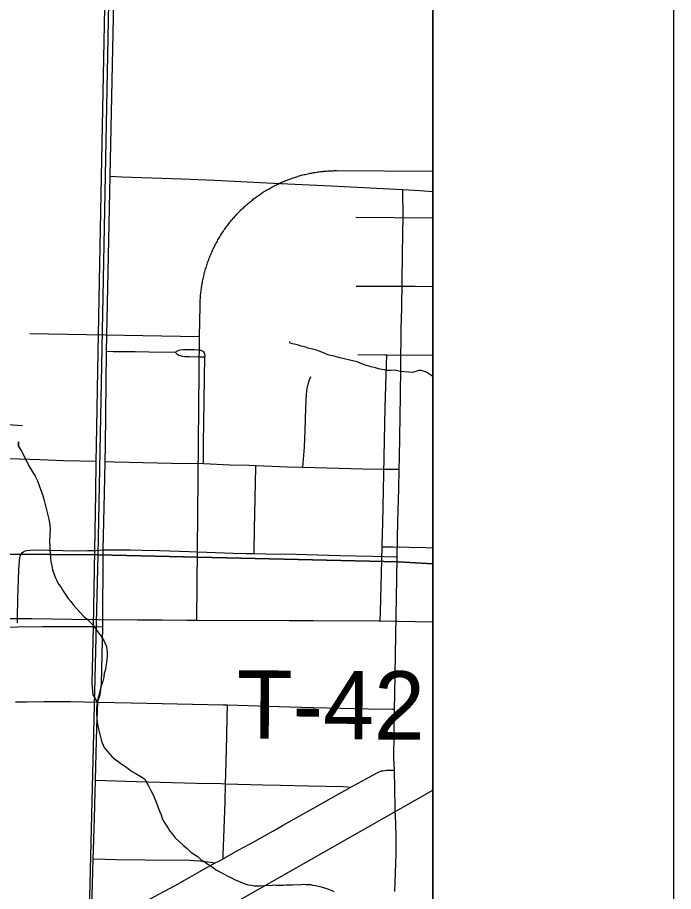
# Model space of a CAD drawing. Extents: x 2.4 to 73.1, y 4.5 to 25.6.
# Drawn here: x 48.5861 to 48.8585, y 22.9328 to 23.2958 of the extents above; entities that cross this region are included whole.
import ezdxf

# ---------------------------------------------------------------- set-up
doc = ezdxf.new("R2010")
doc.units = 0
for name, color, linetype in [('GM_X_City_Street', 7, 'Continuous'), ('GM_X_County_Road', 7, 'Continuous'), ('GM_X_Interchange_Ramps', 7, 'Continuous'), ('GM_X_Minor_River', 7, 'Continuous'), ('GM_X_Rail_Line', 7, 'Continuous'), ('GM_X_Section', 7, 'Continuous'), ('GM_X_State_Route', 7, 'Continuous'), ('GM_X_Township_Road', 7, 'Continuous'), ('GM_X_Township_Road_Text', 7, 'Continuous'), ('GM_X_US_Shield', 7, 'Continuous'), ('SH_Cut_Line', 7, 'Continuous'), ('SH_Data', 7, 'Continuous')]:
    doc.layers.add(name, color=color, linetype=linetype)

msp = doc.modelspace()

# ---------------------------------------------------------------- linework, layer by layer
at = {"layer": 'GM_X_City_Street'}
for p, q in [((48.72667, 23.21286), (48.75853, 23.21263)), ((48.59119, 23.16458), (48.66167, 23.16331))]:
    msp.add_line(p, q, dxfattribs=at)
for points in [[(48.62458, 23.22987), (48.62941, 23.22968), (48.65431, 23.22875), (48.66796, 23.22822), (48.69249, 23.22707), (48.7164, 23.22591), (48.72974, 23.22516), (48.74616, 23.22442)], [(48.66058, 23.04555), (48.66167, 23.16331), (48.66194, 23.17589), (48.66195, 23.17642), (48.66196, 23.17694), (48.66198, 23.17747), (48.662, 23.17799), (48.66203, 23.17851), (48.66206, 23.17904), (48.6621, 23.17956), (48.66214, 23.18008), (48.66219, 23.1806), (48.66224, 23.18113), (48.6623, 23.18165), (48.66235, 23.18217), (48.66242, 23.18269), (48.66249, 23.18321), (48.66257, 23.18373), (48.66265, 23.18425), (48.66273, 23.18476), (48.66282, 23.18528), (48.66291, 23.1858), (48.66301, 23.18631), (48.66312, 23.18682), (48.66323, 23.18734), (48.66334, 23.18785), (48.66346, 23.18836), (48.66358, 23.18887), (48.66371, 23.18938), (48.66384, 23.18988), (48.66398, 23.19039), (48.66412, 23.19089), (48.66426, 23.1914), (48.66441, 23.1919), (48.66457, 23.1924), (48.66473, 23.1929), (48.66489, 23.1934), (48.66506, 23.1939), (48.66523, 23.19439), (48.66541, 23.19488), (48.66559, 23.19537), (48.66578, 23.19586), (48.66597, 23.19635), (48.66617, 23.19684), (48.66637, 23.19732), (48.66658, 23.1978), (48.66678, 23.19829), (48.667, 23.19876), (48.66722, 23.19924), (48.66744, 23.19971), (48.66767, 23.20019), (48.6679, 23.20066), (48.66813, 23.20113), (48.66838, 23.20159), (48.66862, 23.20206), (48.66887, 23.20252), (48.66912, 23.20298), (48.66938, 23.20343), (48.66964, 23.20389), (48.6699, 23.20434), (48.67017, 23.20479), (48.67045, 23.20524), (48.67072, 23.20568), (48.67101, 23.20612), (48.67129, 23.20656), (48.67158, 23.207), (48.67188, 23.20743), (48.67217, 23.20787), (48.67248, 23.2083), (48.67278, 23.20872), (48.67309, 23.20914), (48.67341, 23.20956), (48.67372, 23.20998), (48.67404, 23.2104), (48.67437, 23.21081), (48.6747, 23.21122), (48.67503, 23.21162), (48.67537, 23.21202), (48.67571, 23.21242), (48.67605, 23.21282), (48.6764, 23.21321), (48.67675, 23.2136), (48.6771, 23.21398), (48.67746, 23.21437), (48.67782, 23.21475), (48.67819, 23.21512), (48.67856, 23.2155), (48.67893, 23.21587), (48.6793, 23.21623), (48.67968, 23.2166), (48.68006, 23.21695), (48.68045, 23.21731), (48.68084, 23.21766), (48.68123, 23.21801), (48.68162, 23.21836), (48.68202, 23.2187), (48.68242, 23.21903), (48.68283, 23.21937), (48.68324, 23.2197), (48.68365, 23.22002), (48.68406, 23.22035), (48.68447, 23.22067), (48.68489, 23.22098), (48.68531, 23.22129), (48.68574, 23.2216), (48.68617, 23.2219), (48.6866, 23.2222), (48.68703, 23.2225), (48.68747, 23.22279), (48.6879, 23.22307), (48.68835, 23.22336), (48.68879, 23.22364), (48.68924, 23.22391), (48.68969, 23.22418), (48.69014, 23.22445), (48.69059, 23.22471), (48.69105, 23.22497), (48.69151, 23.22522), (48.69197, 23.22547), (48.69243, 23.22572), (48.69289, 23.22596), (48.69336, 23.2262), (48.69383, 23.22643), (48.69431, 23.22666), (48.69478, 23.22688), (48.69526, 23.2271), (48.69573, 23.22732), (48.69621, 23.22753), (48.69669, 23.22774), (48.69718, 23.22794), (48.69766, 23.22813), (48.69815, 23.22833), (48.69864, 23.22851), (48.69913, 23.2287), (48.69962, 23.22888), (48.70012, 23.22906), (48.70062, 23.22922), (48.70111, 23.22939), (48.70161, 23.22955), (48.70211, 23.22971), (48.70261, 23.22986), (48.70312, 23.23001), (48.70362, 23.23015), (48.70413, 23.23029), (48.70463, 23.23042), (48.70514, 23.23055), (48.70565, 23.23067), (48.70616, 23.2308), (48.70667, 23.23091), (48.70718, 23.23102), (48.7077, 23.23112), (48.70821, 23.23122), (48.70873, 23.23132), (48.70924, 23.23141), (48.70976, 23.2315), (48.71028, 23.23158), (48.7108, 23.23166), (48.71132, 23.23173), (48.71184, 23.2318), (48.71236, 23.23186), (48.71288, 23.23191), (48.7134, 23.23197), (48.71392, 23.23202), (48.71444, 23.23206), (48.71497, 23.2321), (48.71549, 23.23213), (48.71601, 23.23216), (48.71654, 23.23218), (48.71706, 23.2322), (48.71758, 23.23222), (48.71811, 23.23222), (48.71863, 23.23223), (48.75853, 23.23201)], [(48.74281, 22.93274), (48.74331, 22.94827), (48.74341, 22.95539), (48.74322, 22.96127), (48.74296, 22.96656), (48.74282, 22.97619), (48.74268, 22.9824), (48.74264, 22.98323), (48.74241, 22.98798), (48.74249, 22.99888), (48.74271, 23.00846), (48.74285, 23.01473), (48.74323, 23.03929), (48.74353, 23.05484), (48.74378, 23.07132), (48.74379, 23.07177), (48.74412, 23.08655), (48.74443, 23.09991), (48.74459, 23.10818), (48.74469, 23.11297), (48.74511, 23.13877), (48.74526, 23.15027), (48.74551, 23.16644), (48.74576, 23.17514), (48.74595, 23.19751), (48.74622, 23.21368), (48.74616, 23.22323), (48.74616, 23.22442)], [(48.74616, 23.22442), (48.75323, 23.22395), (48.75853, 23.22358)], [(48.72673, 23.18425), (48.72704, 23.18426), (48.73264, 23.18429), (48.74384, 23.18427), (48.7513, 23.1842), (48.75853, 23.18415)], [(48.62314, 23.15717), (48.62595, 23.15714), (48.63499, 23.15703), (48.64067, 23.15689), (48.65161, 23.15676)], [(48.65161, 23.15676), (48.65252, 23.1573), (48.65373, 23.15772), (48.65497, 23.15787), (48.65639, 23.15797), (48.65826, 23.15791), (48.65966, 23.15786), (48.66119, 23.15782), (48.66208, 23.15771), (48.66238, 23.15759), (48.66281, 23.15741), (48.66313, 23.15718), (48.66337, 23.15697), (48.66361, 23.15658), (48.66376, 23.1561), (48.66389, 23.15492)], [(48.65161, 23.15676), (48.65246, 23.15603), (48.65316, 23.15555), (48.65365, 23.1554), (48.65455, 23.15518), (48.65567, 23.15507), (48.65755, 23.15497), (48.66203, 23.1549), (48.66389, 23.15492)], [(48.66335, 23.11053), (48.66335, 23.11121), (48.66338, 23.11963), (48.66356, 23.12707), (48.66385, 23.14631), (48.66389, 23.15492)], [(48.72745, 23.15589), (48.73864, 23.15572), (48.73949, 23.15571), (48.75853, 23.1556)], [(48.73674, 23.04517), (48.73683, 23.04882), (48.73752, 23.07591), (48.73754, 23.07707), (48.73782, 23.08576), (48.73887, 23.13388), (48.73939, 23.15189), (48.73949, 23.15571)], [(48.70468, 23.10905), (48.70531, 23.11733), (48.70564, 23.12423), (48.70581, 23.13358), (48.70613, 23.13949), (48.70622, 23.14036), (48.7063, 23.14123), (48.70652, 23.14225), (48.7068, 23.14349), (48.70728, 23.14495), (48.70755, 23.14579), (48.70794, 23.14669)], [(48.55821, 23.12761), (48.57587, 23.12698), (48.58207, 23.12671), (48.58826, 23.12638)], [(48.55792, 23.11342), (48.56072, 23.11333), (48.57807, 23.11276), (48.59537, 23.11219), (48.6053, 23.11185), (48.61886, 23.11147)], [(48.62259, 23.11137), (48.62615, 23.11129), (48.63255, 23.11117), (48.65013, 23.11074), (48.66335, 23.11053), (48.67429, 23.11008), (48.68236, 23.10983), (48.68513, 23.10972), (48.69818, 23.10923), (48.70468, 23.10905), (48.72952, 23.10833), (48.73853, 23.10822), (48.74304, 23.10819), (48.74459, 23.10818)], [(48.6844, 23.07316), (48.68442, 23.07377), (48.68459, 23.08326), (48.68512, 23.10903), (48.68513, 23.10972)], [(48.58612, 23.0444), (48.58616, 23.04643), (48.5862, 23.04869), (48.58619, 23.04962), (48.58623, 23.05117), (48.5863, 23.05378), (48.58631, 23.05433), (48.58632, 23.05497), (48.58639, 23.05803), (48.58673, 23.06638), (48.5869, 23.07016), (48.5871, 23.07137), (48.58728, 23.07211), (48.58757, 23.07276), (48.58815, 23.0736)], [(48.58815, 23.0736), (48.58883, 23.07407), (48.58936, 23.07426), (48.59001, 23.07441), (48.59139, 23.07461), (48.59313, 23.07473), (48.59952, 23.07456), (48.60498, 23.07441), (48.61124, 23.07429), (48.61516, 23.07439), (48.61821, 23.07448), (48.61871, 23.07449), (48.62171, 23.07467)], [(48.62171, 23.07467), (48.6278, 23.07475), (48.62961, 23.07471), (48.63291, 23.07464), (48.63795, 23.07453), (48.64509, 23.07438), (48.65743, 23.07397), (48.67564, 23.07332), (48.68122, 23.0732), (48.6844, 23.07316), (48.6893, 23.07311), (48.70171, 23.07286), (48.72004, 23.07236), (48.7337, 23.07201), (48.74318, 23.07178), (48.74379, 23.07177)], [(48.73752, 23.07591), (48.74142, 23.07591), (48.74204, 23.07592), (48.75572, 23.07561), (48.75853, 23.07556)], [(48.49136, 23.04255), (48.49372, 23.04257), (48.49525, 23.04259), (48.50767, 23.04246), (48.51949, 23.04248), (48.52309, 23.04246), (48.53036, 23.04243), (48.54746, 23.04231), (48.55474, 23.04235), (48.5602, 23.04238), (48.56578, 23.04238), (48.57292, 23.0425), (48.58607, 23.04271), (48.59653, 23.04288), (48.60585, 23.04288), (48.613, 23.04289), (48.61772, 23.04283), (48.62161, 23.04278)], [(48.61929, 23.01148), (48.62653, 23.0113), (48.63343, 23.01113), (48.6716, 23.01031), (48.6734, 23.01026), (48.69911, 23.00947), (48.70905, 23.00921), (48.73174, 23.00866), (48.74179, 23.00848), (48.74271, 23.00846)], [(48.67148, 22.9464), (48.67153, 22.9479), (48.67195, 22.95886), (48.67234, 22.97), (48.67255, 22.97755), (48.67267, 22.9817), (48.67309, 22.99698), (48.67325, 23.00576), (48.67339, 23.00971), (48.6734, 23.01026)], [(48.64092, 22.92959), (48.65157, 22.93525), (48.66481, 22.94275), (48.66825, 22.94463), (48.66997, 22.94558), (48.67148, 22.9464), (48.67189, 22.94663), (48.67811, 22.95007), (48.68426, 22.95348), (48.69209, 22.95788), (48.69639, 22.96028), (48.70527, 22.96538), (48.70902, 22.96743), (48.7195, 22.97334), (48.72458, 22.97617), (48.73057, 22.97951), (48.73549, 22.98209), (48.73659, 22.98261), (48.73727, 22.98285), (48.73783, 22.98297), (48.7393, 22.98313), (48.74194, 22.98321), (48.74264, 22.98323)], [(48.61838, 22.97896), (48.62279, 22.97883), (48.63556, 22.97849), (48.66043, 22.97782), (48.67067, 22.97761), (48.67255, 22.97755), (48.68801, 22.97704), (48.6954, 22.97689), (48.70689, 22.97666), (48.72137, 22.97634), (48.72315, 22.97626), (48.72458, 22.97617)], [(48.61743, 22.94639), (48.62247, 22.94622), (48.62681, 22.94608), (48.63917, 22.94592), (48.65757, 22.94573), (48.65943, 22.9457), (48.66188, 22.94553), (48.66626, 22.94503), (48.66825, 22.94463)]]:
    msp.add_lwpolyline(points, dxfattribs=at)
at = {"layer": 'GM_X_County_Road'}
msp.add_lwpolyline([(48.65786, 21.51034), (48.65786, 21.5503), (48.75853, 21.54843), (48.75853, 21.83895), (48.74416, 21.83914), (48.74483, 21.87823), (48.75853, 21.87817), (48.75853, 23.57007), (48.70672, 23.57247), (48.70885, 23.6977), (48.75584, 23.69577), (48.75853, 23.81559)], dxfattribs=at)
at = {"layer": 'GM_X_Interchange_Ramps'}
msp.add_lwpolyline([(48.75853, 22.75302), (48.75853, 24.55607)], dxfattribs=at)
at = {"layer": 'GM_X_Minor_River'}
for points in [[(48.71035, 23.15764), (48.70865, 23.15807), (48.70676, 23.1585), (48.70582, 23.15891), (48.70469, 23.15913), (48.70375, 23.15935), (48.70281, 23.15976), (48.70168, 23.15998), (48.70035, 23.16021), (48.69942, 23.16062), (48.69923, 23.16081), (48.69924, 23.16119)], [(48.75853, 23.14664), (48.75734, 23.14754), (48.75604, 23.14834), (48.75472, 23.14895), (48.75378, 23.14917), (48.75264, 23.1492), (48.75149, 23.14885), (48.74996, 23.14833), (48.74864, 23.14855), (48.74674, 23.14861), (48.74503, 23.14885), (48.7439, 23.14907), (48.74277, 23.14929), (48.74125, 23.14915), (48.73954, 23.1492), (48.73859, 23.14941), (48.73746, 23.14963), (48.73614, 23.14986), (48.73482, 23.15028), (48.73293, 23.15072), (48.73105, 23.15134), (48.72917, 23.15197), (48.72711, 23.15278), (48.72409, 23.15344), (48.72183, 23.15408), (48.71994, 23.15451), (48.71805, 23.15495), (48.71674, 23.15536), (48.7156, 23.15559), (48.71466, 23.1558), (48.71354, 23.15641), (48.71185, 23.15703), (48.71035, 23.15764)], [(48.58662, 23.11953), (48.58657, 23.11764), (48.58662, 23.11953), (48.58657, 23.11764), (48.58785, 23.1157), (48.58894, 23.11359), (48.59002, 23.11128), (48.59111, 23.10917), (48.59239, 23.10705), (48.59348, 23.10531), (48.59438, 23.10339), (48.59509, 23.10147), (48.59581, 23.09955), (48.59652, 23.09764), (48.59722, 23.09515), (48.59808, 23.0919), (48.5986, 23.08961), (48.59911, 23.0875), (48.59945, 23.08598), (48.59961, 23.08464), (48.59977, 23.0835), (48.59975, 23.08255), (48.59953, 23.08142), (48.5995, 23.08028), (48.59947, 23.07895), (48.59956, 23.07496), (48.5997, 23.07306), (48.59985, 23.07135), (48.6, 23.06982), (48.60034, 23.0681), (48.60067, 23.06639), (48.6012, 23.06485), (48.60174, 23.06332), (48.60246, 23.06197), (48.60318, 23.06044), (48.6041, 23.05927), (48.60519, 23.05735), (48.6063, 23.0558), (48.60721, 23.05445), (48.60832, 23.05328), (48.60942, 23.05173), (48.61071, 23.05018), (48.61219, 23.04862), (48.61367, 23.04707), (48.61516, 23.0457), (48.61646, 23.04453), (48.61757, 23.04336), (48.61849, 23.04201), (48.61941, 23.04085), (48.62032, 23.03949), (48.62124, 23.03814), (48.62197, 23.03698), (48.62251, 23.03583), (48.62304, 23.03449), (48.62321, 23.03334), (48.62336, 23.03201), (48.62332, 23.03049), (48.62329, 23.02916), (48.62307, 23.02784), (48.62284, 23.02633), (48.62262, 23.025), (48.62219, 23.0233), (48.62197, 23.02179), (48.62154, 23.02009), (48.62114, 23.01896), (48.62073, 23.01783), (48.62051, 23.01651), (48.62008, 23.01481), (48.61966, 23.0133), (48.61924, 23.01142), (48.61899, 23.00895), (48.61893, 23.00668), (48.61906, 23.00439), (48.61939, 23.0023), (48.61972, 23.0002), (48.6211, 22.99485), (48.62164, 22.9935), (48.62218, 22.99254), (48.62347, 22.99099), (48.6244, 22.99002), (48.62532, 22.98885), (48.62644, 22.98787), (48.62774, 22.98689), (48.62905, 22.98591), (48.63054, 22.98492), (48.63203, 22.98393), (48.63352, 22.98276), (48.63521, 22.98177), (48.63671, 22.98097), (48.63802, 22.98018), (48.63895, 22.97939), (48.63968, 22.97823), (48.64059, 22.97669), (48.64149, 22.97477), (48.64258, 22.97265), (48.64347, 22.97054), (48.64419, 22.96881), (48.64472, 22.96728), (48.64526, 22.96594), (48.6458, 22.9646), (48.64614, 22.96307)], [(48.64614, 22.96307), (48.64705, 22.96153), (48.64815, 22.95998), (48.64888, 22.95882), (48.64942, 22.95786), (48.65035, 22.9567), (48.65164, 22.95514), (48.65331, 22.95358), (48.65498, 22.95202), (48.65665, 22.95065), (48.65813, 22.94909), (48.65963, 22.9481), (48.66112, 22.94712), (48.66242, 22.94594), (48.66411, 22.94495), (48.66523, 22.94416), (48.66635, 22.94338), (48.66746, 22.94259), (48.66877, 22.94161), (48.67046, 22.9408), (48.67196, 22.94001), (48.67346, 22.93921), (48.67496, 22.93841), (48.67627, 22.93781), (48.6806, 22.93599), (48.68191, 22.93558), (48.68324, 22.93535), (48.68437, 22.93513), (48.68551, 22.9351), (48.68684, 22.93507), (48.68836, 22.93522), (48.6897, 22.93538), (48.69121, 22.93534), (48.69255, 22.9355), (48.6935, 22.93547), (48.69445, 22.93545), (48.6954, 22.93542), (48.69653, 22.93539), (48.69768, 22.93556), (48.69882, 22.93553), (48.70033, 22.93549), (48.70186, 22.93564), (48.70319, 22.93561), (48.70452, 22.93576), (48.70585, 22.93573), (48.70775, 22.93568), (48.70869, 22.93547), (48.70983, 22.93525), (48.71171, 22.93482), (48.71266, 22.93461), (48.71398, 22.93419), (48.7153, 22.93378), (48.71661, 22.93318), (48.71755, 22.93277)]]:
    msp.add_lwpolyline(points, dxfattribs=at)
at = {"layer": 'GM_X_Rail_Line'}
msp.add_lwpolyline([(48.58668, 22.87714), (48.75853, 22.97489)], dxfattribs=at)
at = {"layer": 'GM_X_Section'}
for points in [[(48.12804, 23.57663), (48.62925, 23.57407), (48.61956, 23.07268), (48.11463, 23.07626)], [(48.11463, 23.07626), (48.61956, 23.07268), (48.60701, 22.56073), (48.10409, 22.56863)]]:
    msp.add_lwpolyline(points, close=True, dxfattribs=at)
at = {"layer": 'GM_X_State_Route'}
for points in [[(48.61897, 23.11797), (48.61964, 23.15698), (48.62108, 23.22967), (48.62335, 23.34918), (48.62468, 23.41218), (48.62485, 23.42685), (48.62493, 23.43175), (48.62509, 23.43973), (48.62541, 23.45774)], [(48.62267, 23.11784), (48.62314, 23.15717), (48.62458, 23.22987), (48.62625, 23.30946)], [(48.61863, 23.0983), (48.61886, 23.11147), (48.61897, 23.11797)], [(48.62228, 23.0983), (48.62259, 23.11137), (48.62267, 23.11784)], [(48.61929, 23.01148), (48.61761, 23.01443), (48.61717, 23.01914), (48.61772, 23.04283), (48.61821, 23.07448), (48.61863, 23.0983)], [(48.61929, 23.01148), (48.62051, 23.01449), (48.62106, 23.0191), (48.62161, 23.04278), (48.62171, 23.07467), (48.62228, 23.0983)], [(48.58524, 23.01155), (48.58976, 23.01157), (48.5971, 23.01164), (48.60832, 23.01177), (48.61929, 23.01148)], [(48.61929, 23.01148), (48.61892, 23.00097), (48.61838, 22.97896)], [(48.61838, 22.97896), (48.618, 22.9634), (48.61754, 22.95002), (48.61743, 22.94639)], [(48.61743, 22.94639), (48.61713, 22.93617), (48.61692, 22.92635), (48.61686, 22.91801), (48.61722, 22.90896), (48.61751, 22.89999), (48.61772, 22.89109), (48.61778, 22.88385), (48.61775, 22.87589), (48.61761, 22.87291)]]:
    msp.add_lwpolyline(points, dxfattribs=at)
at = {"layer": 'GM_X_Township_Road'}
msp.add_line((48.73674, 23.04517), (48.75853, 23.04485), dxfattribs=at)
for points in [[(48.54342, 23.04777), (48.54774, 23.04724), (48.5521, 23.04687), (48.55526, 23.04662), (48.55843, 23.0465), (48.56874, 23.04642), (48.58118, 23.04622), (48.59215, 23.04616), (48.60869, 23.04594)], [(48.60869, 23.04594), (48.61958, 23.04582), (48.6359, 23.04569), (48.64618, 23.04566), (48.65659, 23.04551)], [(48.65659, 23.04551), (48.65708, 23.0455), (48.66058, 23.04555)], [(48.66058, 23.04555), (48.69894, 23.04529), (48.70889, 23.0453), (48.73623, 23.04518), (48.73674, 23.04517)]]:
    msp.add_lwpolyline(points, dxfattribs=at)
at = {"layer": 'GM_X_US_Shield'}
for points in [[(48.75853, 23.06895), (48.75853, 23.56827), (48.62925, 23.57407), (48.61956, 23.07268), (48.74418, 23.06979)], [(48.75853, 22.55728), (48.75853, 23.06895), (48.74418, 23.06979), (48.61956, 23.07268), (48.60701, 22.56073)]]:
    msp.add_lwpolyline(points, close=True, dxfattribs=at)
at = {"layer": 'SH_Cut_Line'}
msp.add_lwpolyline([(48.75853, 20.021), (48.75853, 24.90511), (41.95853, 24.90511)], dxfattribs=at)
at = {"layer": 'SH_Data'}
for p, q in [((48.85853, 25.00511), (48.85853, 18.00511)), ((48.75853, 24.90511), (48.75853, 18.10511))]:
    msp.add_line(p, q, dxfattribs=at)

# ---------------------------------------------------------------- texts
at = {"layer": 'GM_X_Township_Road_Text'}
msp.add_text('T-42', height=0.028409, rotation=359.6467, dxfattribs=at).set_placement((48.67711, 22.99628))

doc.saveas('drawing.dxf')
